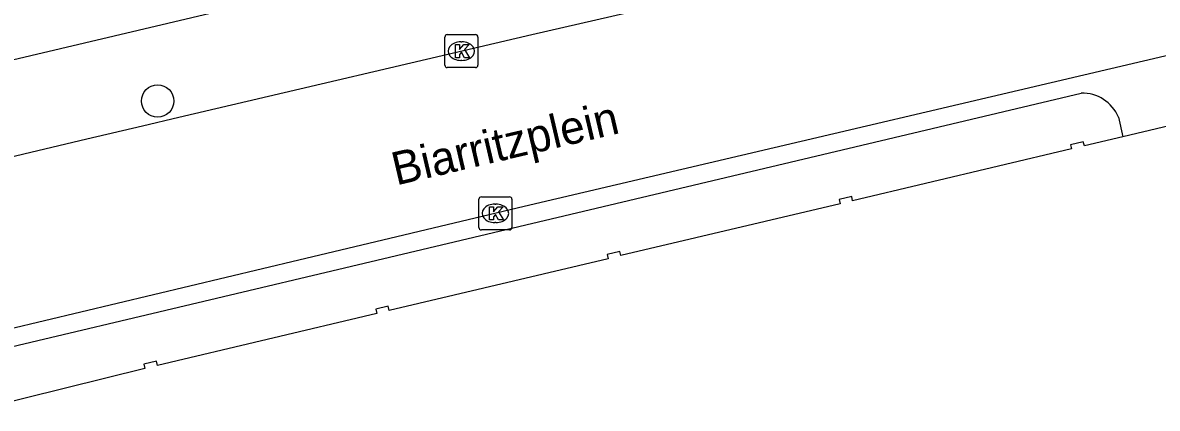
# Model space of a CAD drawing. Extents: x 158461 to 159795, y 387220 to 388672.
# Drawn here: x 159312.9 to 159347.21, y 388245.52 to 388257.18 of the extents above; entities that cross this region are included whole.
import ezdxf

# ---------------------------------------------------------------- set-up
doc = ezdxf.new("R2010")
doc.units = 0
for name, color, linetype in [('IMGEO_Boom', 7, 'Continuous'), ('IMGEO_Kolk', 7, 'Continuous'), ('IMGEO_Openbare_ruimte_label', 7, 'Continuous'), ('IMGEO_Pand', 7, 'Continuous'), ('IMGEO_Rijbaan_lokaal_open', 7, 'Continuous'), ('IMGEO_Voetpad_open', 7, 'Continuous')]:
    doc.layers.add(name, color=color, linetype=linetype)

msp = doc.modelspace()

# ---------------------------------------------------------------- linework, layer by layer
at = {"layer": 'IMGEO_Boom'}
msp.add_circle((159316.977, 388254.814), 0.489, dxfattribs=at)
at = {"layer": 'IMGEO_Kolk'}
for p, q in [((159325.737, 388256.823), (159326.589, 388256.823)), ((159325.662, 388255.897), (159325.662, 388256.749)), ((159326.15, 388256.603), (159326.175, 388256.603)), ((159326.663, 388256.749), (159326.663, 388255.897)), ((159326.589, 388255.823), (159325.737, 388255.823)), ((159326.173, 388256.043), (159326.148, 388256.043)), ((159326.693, 388250.991), (159326.693, 388251.843)), ((159326.768, 388251.917), (159327.62, 388251.917)), ((159327.181, 388251.697), (159327.206, 388251.697)), ((159327.694, 388251.843), (159327.694, 388250.991)), ((159327.204, 388251.137), (159327.179, 388251.137)), ((159327.62, 388250.917), (159326.768, 388250.917))]:
    msp.add_line(p, q, dxfattribs=at)
for points in [[(159325.737, 388256.823), (159326.589, 388256.823)], [(159325.662, 388255.897), (159325.662, 388256.749)], [(159325.983, 388256.523), (159326.106, 388256.523), (159326.106, 388256.372), (159326.236, 388256.523), (159326.4, 388256.523), (159326.254, 388256.372), (159326.407, 388256.123), (159326.255, 388256.123), (159326.17, 388256.287), (159326.106, 388256.22), (159326.106, 388256.123), (159325.983, 388256.123), (159325.983, 388256.523)], [(159326.663, 388256.749), (159326.663, 388255.897)], [(159326.589, 388255.823), (159325.737, 388255.823)], [(159326.693, 388250.991), (159326.693, 388251.843)], [(159326.768, 388251.917), (159327.62, 388251.917)], [(159327.014, 388251.617), (159327.137, 388251.617), (159327.137, 388251.466), (159327.267, 388251.617), (159327.431, 388251.617), (159327.285, 388251.466), (159327.438, 388251.217), (159327.286, 388251.217), (159327.201, 388251.381), (159327.137, 388251.314), (159327.137, 388251.217), (159327.014, 388251.217), (159327.014, 388251.617)], [(159327.694, 388251.843), (159327.694, 388250.991)], [(159327.62, 388250.917), (159326.768, 388250.917)]]:
    msp.add_lwpolyline(points, dxfattribs=at)
for centre, start, end in [((159325.739, 388256.747), 91.552, 178.448), ((159325.739, 388256.747), 91.552, 178.448), ((159326.587, 388256.747), 1.552, 88.448), ((159326.587, 388256.747), 1.552, 88.448), ((159325.739, 388255.899), 181.552, 268.448), ((159325.739, 388255.899), 181.552, 268.448), ((159326.587, 388255.899), 271.552, 358.448), ((159326.587, 388255.899), 271.552, 358.448), ((159326.77, 388251.841), 91.552, 178.448), ((159326.77, 388251.841), 91.552, 178.448), ((159327.618, 388251.841), 1.552, 88.448), ((159327.618, 388251.841), 1.552, 88.448), ((159326.77, 388250.993), 181.552, 268.448), ((159326.77, 388250.993), 181.552, 268.448), ((159327.618, 388250.993), 271.552, 358.448), ((159327.618, 388250.993), 271.552, 358.448)]:
    msp.add_arc(centre, 0.0765, start, end, dxfattribs=at)
for centre, major_axis, ratio, start_param, end_param in [((159326.149, 388256.323), (-0.387, 0.002), 0.722429, 4.712389, 7.853982), ((159326.174, 388256.323), (-0.39, 0.002), 0.717154, 1.570796, 4.712389), ((159327.18, 388251.417), (-0.387, 0.002), 0.722429, 4.712389, 7.853982), ((159327.205, 388251.417), (-0.39, 0.002), 0.717154, 1.570796, 4.712389)]:
    msp.add_ellipse(centre, major_axis=major_axis, ratio=ratio, start_param=start_param, end_param=end_param, dxfattribs=at)
at = {"layer": 'IMGEO_Pand'}
for points in [[(159350.073, 388254.66), (159346.173, 388253.736)], [(159346.173, 388253.736), (159345.004, 388253.459), (159344.97, 388253.582), (159344.586, 388253.492), (159344.616, 388253.365), (159337.994, 388251.798), (159337.968, 388251.928), (159337.589, 388251.836), (159337.62, 388251.71), (159330.986, 388250.14), (159330.956, 388250.267), (159330.575, 388250.171), (159330.607, 388250.045), (159323.984, 388248.484), (159323.949, 388248.609), (159323.575, 388248.519), (159323.606, 388248.393), (159316.975, 388246.821), (159316.948, 388246.945), (159316.56, 388246.854), (159316.59, 388246.728), (159311.739, 388245.523)]]:
    msp.add_lwpolyline(points, dxfattribs=at)
at = {"layer": 'IMGEO_Rijbaan_lokaal_open'}
for points in [[(159339.112, 388262.323), (159310.788, 388255.629), (159311.025, 388254.681), (159299.51, 388252.03), (159299.242, 388253.178), (159296.698, 388252.57), (159295.572, 388250.72)], [(159303.695, 388251.021), (159314.84, 388253.669), (159316.521, 388254.063), (159317.623, 388254.322), (159328.29, 388256.823), (159332.168, 388257.716), (159333.302, 388257.978), (159341.82, 388259.94), (159346.551, 388261.065)], [(159350.573, 388256.906), (159328.067, 388251.624), (159321.25, 388250), (159305.854, 388246.332)]]:
    msp.add_lwpolyline(points, dxfattribs=at)
at = {"layer": 'IMGEO_Voetpad_open'}
for points in [[(159312.378, 388247.339), (159323.605, 388250), (159344.908, 388255.049)], [(159346.034, 388254.323), (159346.173, 388253.736)]]:
    msp.add_lwpolyline(points, dxfattribs=at)
msp.add_arc((159344.951, 388253.879), 1.171, 22.2931, 92.0823, dxfattribs=at)

# ---------------------------------------------------------------- texts
at = {"layer": 'IMGEO_Openbare_ruimte_label'}
msp.add_text('Biarritzplein', height=1, rotation=13.1749, dxfattribs=at).set_placement((159324.193, 388252.258))

doc.saveas('drawing.dxf')
